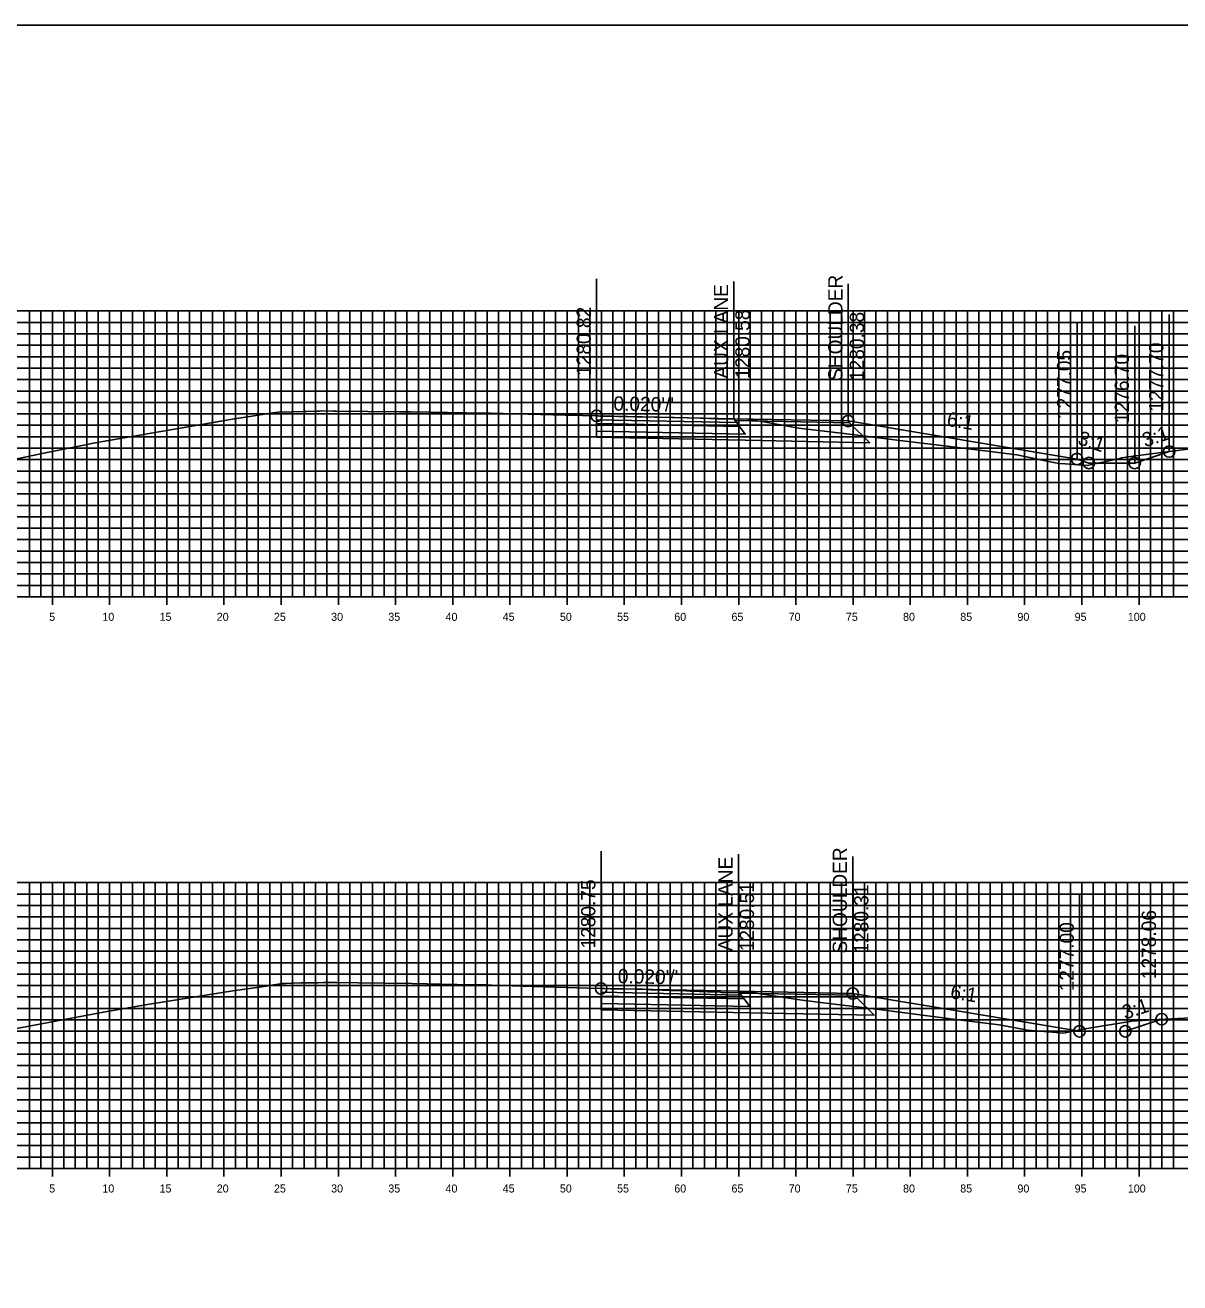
# Model space of a CAD drawing. Extents: x 674939 to 678919, y 750652 to 765176.
# Drawn here: x 678751.2 to 678852.1, y 762996.3 to 763106.3 of the extents above; entities that cross this region are included whole.
import ezdxf

# ---------------------------------------------------------------- set-up
doc = ezdxf.new("R2010")
doc.units = 0
for name, color, linetype in [('R_Alt Surface', 7, 'Continuous'), ('R_Axis', 7, 'Continuous'), ('R_Axis Annot', 7, 'Continuous'), ('R_Exist Surface', 7, 'Continuous'), ('R_Fin Surface', 7, 'Continuous'), ('R_Grid', 7, 'Continuous'), ('R_No Plot', 7, 'Continuous'), ('R_Xsect Elev', 7, 'Continuous'), ('R_Xsect Slope', 7, 'Continuous')]:
    doc.layers.add(name, color=color, linetype=linetype)

msp = doc.modelspace()

# ---------------------------------------------------------------- linework, layer by layer
for points in [[(678823.11, 763071.67), (678843.11, 763068.34), (678844.15, 763067.99)], [(678844.15, 763067.99), (678848.15, 763067.99), (678851.16, 763068.99)], [(678823.5, 763021.59), (678843.33, 763018.29)], [(678843.33, 763018.29), (678847.33, 763018.29), (678850.51, 763019.35)]]:
    msp.add_lwpolyline(points)
at = {"layer": 'R_Alt Surface'}
for points in [[(678801.11, 763071.78), (678801.11, 763071.45), (678813.61, 763071.19), (678813.36, 763071.53)], [(678801.11, 763071.45), (678801.11, 763070.79), (678814.11, 763070.52), (678813.61, 763071.19)], [(678801.5, 763021.7), (678801.5, 763021.37), (678814, 763021.12), (678813.75, 763021.45)], [(678801.5, 763021.37), (678801.5, 763020.71), (678814.5, 763020.45), (678814, 763021.12)]]:
    msp.add_lwpolyline(points, close=True, dxfattribs=at)
for points in [[(678801.11, 763070.79), (678801.11, 763070.25), (678814.11, 763069.98), (678824.99, 763069.76), (678823.23, 763071.51)], [(678801.5, 763020.71), (678801.5, 763020.17), (678814.5, 763019.91), (678825.37, 763019.69), (678823.62, 763021.44)]]:
    msp.add_lwpolyline(points, dxfattribs=at)
at = {"layer": 'R_Axis'}
for p, q in [((678753.53, 763055.59), (678753.53, 763056.99)), ((678758.53, 763055.59), (678758.53, 763056.99)), ((678763.53, 763055.59), (678763.53, 763056.99)), ((678768.53, 763055.59), (678768.53, 763056.99)), ((678773.53, 763055.59), (678773.53, 763056.99)), ((678778.53, 763055.59), (678778.53, 763056.99)), ((678783.53, 763055.59), (678783.53, 763056.99)), ((678788.53, 763055.59), (678788.53, 763056.99)), ((678793.53, 763055.59), (678793.53, 763056.99)), ((678798.53, 763055.59), (678798.53, 763056.99)), ((678803.53, 763055.59), (678803.53, 763056.99)), ((678808.53, 763055.59), (678808.53, 763056.99)), ((678813.53, 763055.59), (678813.53, 763056.99)), ((678818.53, 763055.59), (678818.53, 763056.99)), ((678823.53, 763055.59), (678823.53, 763056.99)), ((678828.53, 763055.59), (678828.53, 763056.99)), ((678833.53, 763055.59), (678833.53, 763056.99)), ((678838.53, 763055.59), (678838.53, 763056.99)), ((678843.53, 763055.59), (678843.53, 763056.99)), ((678848.53, 763055.59), (678848.53, 763056.99)), ((678598.53, 763056.29), (678898.53, 763056.29)), ((678598.53, 763006.29), (678898.53, 763006.29)), ((678753.53, 763005.59), (678753.53, 763006.99)), ((678758.53, 763005.59), (678758.53, 763006.99)), ((678763.53, 763005.59), (678763.53, 763006.99)), ((678768.53, 763005.59), (678768.53, 763006.99)), ((678773.53, 763005.59), (678773.53, 763006.99)), ((678778.53, 763005.59), (678778.53, 763006.99)), ((678783.53, 763005.59), (678783.53, 763006.99)), ((678788.53, 763005.59), (678788.53, 763006.99)), ((678793.53, 763005.59), (678793.53, 763006.99)), ((678798.53, 763005.59), (678798.53, 763006.99)), ((678803.53, 763005.59), (678803.53, 763006.99)), ((678808.53, 763005.59), (678808.53, 763006.99)), ((678813.53, 763005.59), (678813.53, 763006.99)), ((678818.53, 763005.59), (678818.53, 763006.99)), ((678823.53, 763005.59), (678823.53, 763006.99)), ((678828.53, 763005.59), (678828.53, 763006.99)), ((678833.53, 763005.59), (678833.53, 763006.99)), ((678838.53, 763005.59), (678838.53, 763006.99)), ((678843.53, 763005.59), (678843.53, 763006.99)), ((678848.53, 763005.59), (678848.53, 763006.99))]:
    msp.add_line(p, q, dxfattribs=at)
at = {"layer": 'R_Exist Surface'}
for points in [[(678750.02, 763068.28), (678752.94, 763068.88), (678756.58, 763069.62), (678756.95, 763069.69), (678757.76, 763069.84), (678769.29, 763071.84), (678772.84, 763072.39), (678773.04, 763072.42), (678773.26, 763072.45), (678773.29, 763072.45), (678775.59, 763072.51), (678775.71, 763072.51), (678776.67, 763072.52), (678776.87, 763072.54), (678776.88, 763072.54), (678777.06, 763072.56), (678777.1, 763072.56), (678778.06, 763072.54), (678778.33, 763072.54), (678783.89, 763072.48), (678784.85, 763072.46), (678791.34, 763072.35), (678791.86, 763072.34), (678798.35, 763072.18), (678798.6, 763072.18), (678801.11, 763072.11), (678801.26, 763072.11), (678801.35, 763072.1), (678803.06, 763072.07), (678803.14, 763072.07), (678807.7, 763071.98), (678807.8, 763071.98), (678807.9, 763071.98), (678810.18, 763071.92), (678810.25, 763071.92), (678810.32, 763071.92), (678811.65, 763071.86), (678811.68, 763071.86), (678811.71, 763071.86), (678812.15, 763071.85), (678814.36, 763071.83), (678815.74, 763071.58), (678818.79, 763071.04), (678822.99, 763070.53), (678827.38, 763069.98), (678831.75, 763069.46), (678837.85, 763068.71), (678840.75, 763068.11), (678841.51, 763067.96), (678842.06, 763067.93), (678844.01, 763067.77), (678846.84, 763068.4), (678846.99, 763068.44), (678848.01, 763068.58), (678854.15, 763069.39)], [(678750.4, 763018.53), (678757.99, 763019.97), (678761.67, 763020.61), (678769.32, 763021.84), (678772.06, 763022.22), (678773.07, 763022.39), (678773.13, 763022.39), (678773.16, 763022.39), (678773.44, 763022.45), (678773.61, 763022.48), (678773.96, 763022.48), (678775.24, 763022.52), (678775.36, 763022.52), (678775.53, 763022.52), (678776.38, 763022.53), (678776.76, 763022.54), (678777.26, 763022.55), (678777.35, 763022.56), (678777.56, 763022.56), (678778.41, 763022.56), (678780.26, 763022.54), (678784.95, 763022.48), (678788.93, 763022.39), (678791.42, 763022.34), (678791.94, 763022.32), (678792.81, 763022.3), (678800.3, 763022.07), (678801.5, 763022.03), (678801.82, 763022.02), (678802.3, 763022.01), (678803.3, 763022), (678803.59, 763022), (678805.15, 763021.96), (678805.85, 763021.93), (678806.84, 763021.88), (678807.48, 763021.86), (678808.9, 763021.83), (678809.3, 763021.81), (678810.87, 763021.73), (678811.33, 763021.73), (678811.9, 763021.7), (678812.02, 763021.68), (678812.15, 763021.65), (678814.57, 763021.69), (678814.64, 763021.69), (678814.68, 763021.69), (678818.89, 763021.03), (678820.46, 763020.83), (678826.28, 763020.14), (678832.04, 763019.39), (678836.3, 763018.85), (678837.89, 763018.55), (678838.79, 763018.38), (678841.31, 763018.18), (678841.92, 763018.14), (678843.97, 763018.53), (678847.93, 763019.18), (678849.68, 763019.3), (678853.65, 763019.51)]]:
    msp.add_lwpolyline(points, dxfattribs=at)
at = {"layer": 'R_Fin Surface'}
for points in [[(678823.11, 763071.67), (678813.11, 763071.87), (678801.11, 763072.11)], [(678801.11, 763072.11), (678813.11, 763071.87), (678823.11, 763071.67), (678843.11, 763068.34), (678844.15, 763067.99), (678848.15, 763067.99), (678851.16, 763068.99)], [(678823.11, 763071.67), (678823.11, 763071.67)], [(678823.5, 763021.59), (678813.5, 763021.79), (678801.5, 763022.03)], [(678801.5, 763022.03), (678813.5, 763021.79), (678823.5, 763021.59), (678843.33, 763018.29), (678847.33, 763018.29), (678850.51, 763019.35)], [(678823.5, 763021.59), (678823.5, 763021.59)]]:
    msp.add_lwpolyline(points, dxfattribs=at)
for points in [[(678801.11, 763072.11), (678801.11, 763071.78), (678813.36, 763071.53), (678813.11, 763071.87)], [(678813.11, 763071.87), (678823.11, 763071.67), (678823.23, 763071.51), (678813.23, 763071.71)], [(678801.5, 763022.03), (678801.5, 763021.7), (678813.75, 763021.45), (678813.5, 763021.79)], [(678813.5, 763021.79), (678823.5, 763021.59), (678823.62, 763021.44), (678813.61, 763021.63)]]:
    msp.add_lwpolyline(points, close=True, dxfattribs=at)
at = {"layer": 'R_Grid'}
for p, q in [((678598.53, 763081.29), (678898.53, 763081.29)), ((678751.53, 763056.29), (678751.53, 763081.29)), ((678752.53, 763056.29), (678752.53, 763081.29)), ((678753.53, 763056.29), (678753.53, 763081.29)), ((678754.53, 763056.29), (678754.53, 763081.29)), ((678755.53, 763056.29), (678755.53, 763081.29)), ((678756.53, 763056.29), (678756.53, 763081.29)), ((678757.53, 763056.29), (678757.53, 763081.29)), ((678758.53, 763056.29), (678758.53, 763081.29)), ((678759.53, 763056.29), (678759.53, 763081.29)), ((678760.53, 763056.29), (678760.53, 763081.29)), ((678761.53, 763056.29), (678761.53, 763081.29)), ((678762.53, 763056.29), (678762.53, 763081.29)), ((678763.53, 763056.29), (678763.53, 763081.29)), ((678764.53, 763056.29), (678764.53, 763081.29)), ((678765.53, 763056.29), (678765.53, 763081.29)), ((678766.53, 763056.29), (678766.53, 763081.29)), ((678767.53, 763056.29), (678767.53, 763081.29)), ((678768.53, 763056.29), (678768.53, 763081.29)), ((678769.53, 763056.29), (678769.53, 763081.29)), ((678770.53, 763056.29), (678770.53, 763081.29)), ((678771.53, 763056.29), (678771.53, 763081.29)), ((678772.53, 763056.29), (678772.53, 763081.29)), ((678773.53, 763056.29), (678773.53, 763081.29)), ((678774.53, 763056.29), (678774.53, 763081.29)), ((678775.53, 763056.29), (678775.53, 763081.29)), ((678776.53, 763056.29), (678776.53, 763081.29)), ((678777.53, 763056.29), (678777.53, 763081.29)), ((678778.53, 763056.29), (678778.53, 763081.29)), ((678779.53, 763056.29), (678779.53, 763081.29)), ((678780.53, 763056.29), (678780.53, 763081.29)), ((678781.53, 763056.29), (678781.53, 763081.29)), ((678782.53, 763056.29), (678782.53, 763081.29)), ((678783.53, 763056.29), (678783.53, 763081.29)), ((678784.53, 763056.29), (678784.53, 763081.29)), ((678785.53, 763056.29), (678785.53, 763081.29)), ((678786.53, 763056.29), (678786.53, 763081.29)), ((678787.53, 763056.29), (678787.53, 763081.29)), ((678788.53, 763056.29), (678788.53, 763081.29)), ((678789.53, 763056.29), (678789.53, 763081.29)), ((678790.53, 763056.29), (678790.53, 763081.29)), ((678791.53, 763056.29), (678791.53, 763081.29)), ((678792.53, 763056.29), (678792.53, 763081.29)), ((678793.53, 763056.29), (678793.53, 763081.29)), ((678794.53, 763056.29), (678794.53, 763081.29)), ((678795.53, 763056.29), (678795.53, 763081.29)), ((678796.53, 763056.29), (678796.53, 763081.29)), ((678797.53, 763056.29), (678797.53, 763081.29)), ((678798.53, 763056.29), (678798.53, 763081.29)), ((678799.53, 763056.29), (678799.53, 763081.29)), ((678800.53, 763056.29), (678800.53, 763081.29)), ((678801.53, 763056.29), (678801.53, 763081.29)), ((678802.53, 763056.29), (678802.53, 763081.29)), ((678803.53, 763056.29), (678803.53, 763081.29)), ((678804.53, 763056.29), (678804.53, 763081.29)), ((678805.53, 763056.29), (678805.53, 763081.29)), ((678806.53, 763056.29), (678806.53, 763081.29)), ((678807.53, 763056.29), (678807.53, 763081.29)), ((678808.53, 763056.29), (678808.53, 763081.29)), ((678809.53, 763056.29), (678809.53, 763081.29)), ((678810.53, 763056.29), (678810.53, 763081.29)), ((678811.53, 763056.29), (678811.53, 763081.29)), ((678812.53, 763056.29), (678812.53, 763081.29)), ((678813.53, 763056.29), (678813.53, 763081.29)), ((678814.53, 763056.29), (678814.53, 763081.29)), ((678815.53, 763056.29), (678815.53, 763081.29)), ((678816.53, 763056.29), (678816.53, 763081.29)), ((678817.53, 763056.29), (678817.53, 763081.29)), ((678818.53, 763056.29), (678818.53, 763081.29)), ((678819.53, 763056.29), (678819.53, 763081.29)), ((678820.53, 763056.29), (678820.53, 763081.29)), ((678821.53, 763056.29), (678821.53, 763081.29)), ((678822.53, 763056.29), (678822.53, 763081.29)), ((678823.53, 763056.29), (678823.53, 763081.29)), ((678824.53, 763056.29), (678824.53, 763081.29)), ((678825.53, 763056.29), (678825.53, 763081.29)), ((678826.53, 763056.29), (678826.53, 763081.29)), ((678827.53, 763056.29), (678827.53, 763081.29)), ((678828.53, 763056.29), (678828.53, 763081.29)), ((678829.53, 763056.29), (678829.53, 763081.29)), ((678830.53, 763056.29), (678830.53, 763081.29)), ((678831.53, 763056.29), (678831.53, 763081.29)), ((678832.53, 763056.29), (678832.53, 763081.29)), ((678833.53, 763056.29), (678833.53, 763081.29)), ((678834.53, 763056.29), (678834.53, 763081.29)), ((678835.53, 763056.29), (678835.53, 763081.29)), ((678836.53, 763056.29), (678836.53, 763081.29)), ((678837.53, 763056.29), (678837.53, 763081.29)), ((678838.53, 763056.29), (678838.53, 763081.29)), ((678839.53, 763056.29), (678839.53, 763081.29)), ((678840.53, 763056.29), (678840.53, 763081.29)), ((678841.53, 763056.29), (678841.53, 763081.29)), ((678842.53, 763056.29), (678842.53, 763081.29)), ((678843.53, 763056.29), (678843.53, 763081.29)), ((678844.53, 763056.29), (678844.53, 763081.29)), ((678845.53, 763056.29), (678845.53, 763081.29)), ((678846.53, 763056.29), (678846.53, 763081.29)), ((678847.53, 763056.29), (678847.53, 763081.29)), ((678848.53, 763056.29), (678848.53, 763081.29)), ((678849.53, 763056.29), (678849.53, 763081.29)), ((678850.53, 763056.29), (678850.53, 763081.29)), ((678851.53, 763056.29), (678851.53, 763081.29)), ((678598.53, 763080.29), (678898.53, 763080.29)), ((678598.53, 763079.29), (678898.53, 763079.29)), ((678598.53, 763078.29), (678898.53, 763078.29)), ((678598.53, 763077.29), (678898.53, 763077.29)), ((678598.53, 763076.29), (678898.53, 763076.29)), ((678598.53, 763075.29), (678898.53, 763075.29)), ((678598.53, 763074.29), (678898.53, 763074.29)), ((678598.53, 763073.29), (678898.53, 763073.29)), ((678598.53, 763072.29), (678898.53, 763072.29)), ((678598.53, 763071.29), (678898.53, 763071.29)), ((678598.53, 763070.29), (678898.53, 763070.29)), ((678598.53, 763069.29), (678898.53, 763069.29)), ((678598.53, 763068.29), (678898.53, 763068.29)), ((678598.53, 763067.29), (678898.53, 763067.29)), ((678598.53, 763066.29), (678898.53, 763066.29)), ((678598.53, 763065.29), (678898.53, 763065.29)), ((678598.53, 763064.29), (678898.53, 763064.29)), ((678598.53, 763063.29), (678898.53, 763063.29)), ((678598.53, 763062.29), (678898.53, 763062.29)), ((678598.53, 763061.29), (678898.53, 763061.29)), ((678598.53, 763060.29), (678898.53, 763060.29)), ((678598.53, 763059.29), (678898.53, 763059.29)), ((678598.53, 763058.29), (678898.53, 763058.29)), ((678598.53, 763057.29), (678898.53, 763057.29)), ((678598.53, 763056.29), (678898.53, 763056.29)), ((678598.53, 763031.29), (678898.53, 763031.29)), ((678751.53, 763006.29), (678751.53, 763031.29)), ((678752.53, 763006.29), (678752.53, 763031.29)), ((678753.53, 763006.29), (678753.53, 763031.29)), ((678754.53, 763006.29), (678754.53, 763031.29)), ((678755.53, 763006.29), (678755.53, 763031.29)), ((678756.53, 763006.29), (678756.53, 763031.29)), ((678757.53, 763006.29), (678757.53, 763031.29)), ((678758.53, 763006.29), (678758.53, 763031.29)), ((678759.53, 763006.29), (678759.53, 763031.29)), ((678760.53, 763006.29), (678760.53, 763031.29)), ((678761.53, 763006.29), (678761.53, 763031.29)), ((678762.53, 763006.29), (678762.53, 763031.29)), ((678763.53, 763006.29), (678763.53, 763031.29)), ((678764.53, 763006.29), (678764.53, 763031.29)), ((678765.53, 763006.29), (678765.53, 763031.29)), ((678766.53, 763006.29), (678766.53, 763031.29)), ((678767.53, 763006.29), (678767.53, 763031.29)), ((678768.53, 763006.29), (678768.53, 763031.29)), ((678769.53, 763006.29), (678769.53, 763031.29)), ((678770.53, 763006.29), (678770.53, 763031.29)), ((678771.53, 763006.29), (678771.53, 763031.29)), ((678772.53, 763006.29), (678772.53, 763031.29)), ((678773.53, 763006.29), (678773.53, 763031.29)), ((678774.53, 763006.29), (678774.53, 763031.29)), ((678775.53, 763006.29), (678775.53, 763031.29)), ((678776.53, 763006.29), (678776.53, 763031.29)), ((678777.53, 763006.29), (678777.53, 763031.29)), ((678778.53, 763006.29), (678778.53, 763031.29)), ((678779.53, 763006.29), (678779.53, 763031.29)), ((678780.53, 763006.29), (678780.53, 763031.29)), ((678781.53, 763006.29), (678781.53, 763031.29)), ((678782.53, 763006.29), (678782.53, 763031.29)), ((678783.53, 763006.29), (678783.53, 763031.29)), ((678784.53, 763006.29), (678784.53, 763031.29)), ((678785.53, 763006.29), (678785.53, 763031.29)), ((678786.53, 763006.29), (678786.53, 763031.29)), ((678787.53, 763006.29), (678787.53, 763031.29)), ((678788.53, 763006.29), (678788.53, 763031.29)), ((678789.53, 763006.29), (678789.53, 763031.29)), ((678790.53, 763006.29), (678790.53, 763031.29)), ((678791.53, 763006.29), (678791.53, 763031.29)), ((678792.53, 763006.29), (678792.53, 763031.29)), ((678793.53, 763006.29), (678793.53, 763031.29)), ((678794.53, 763006.29), (678794.53, 763031.29)), ((678795.53, 763006.29), (678795.53, 763031.29)), ((678796.53, 763006.29), (678796.53, 763031.29)), ((678797.53, 763006.29), (678797.53, 763031.29)), ((678798.53, 763006.29), (678798.53, 763031.29)), ((678799.53, 763006.29), (678799.53, 763031.29)), ((678800.53, 763006.29), (678800.53, 763031.29)), ((678801.53, 763006.29), (678801.53, 763031.29)), ((678802.53, 763006.29), (678802.53, 763031.29)), ((678803.53, 763006.29), (678803.53, 763031.29)), ((678804.53, 763006.29), (678804.53, 763031.29)), ((678805.53, 763006.29), (678805.53, 763031.29)), ((678806.53, 763006.29), (678806.53, 763031.29)), ((678807.53, 763006.29), (678807.53, 763031.29)), ((678808.53, 763006.29), (678808.53, 763031.29)), ((678809.53, 763006.29), (678809.53, 763031.29)), ((678810.53, 763006.29), (678810.53, 763031.29)), ((678811.53, 763006.29), (678811.53, 763031.29)), ((678812.53, 763006.29), (678812.53, 763031.29)), ((678813.53, 763006.29), (678813.53, 763031.29)), ((678814.53, 763006.29), (678814.53, 763031.29)), ((678815.53, 763006.29), (678815.53, 763031.29)), ((678816.53, 763006.29), (678816.53, 763031.29)), ((678817.53, 763006.29), (678817.53, 763031.29)), ((678818.53, 763006.29), (678818.53, 763031.29)), ((678819.53, 763006.29), (678819.53, 763031.29)), ((678820.53, 763006.29), (678820.53, 763031.29)), ((678821.53, 763006.29), (678821.53, 763031.29)), ((678822.53, 763006.29), (678822.53, 763031.29)), ((678823.53, 763006.29), (678823.53, 763031.29)), ((678824.53, 763006.29), (678824.53, 763031.29)), ((678825.53, 763006.29), (678825.53, 763031.29)), ((678826.53, 763006.29), (678826.53, 763031.29)), ((678827.53, 763006.29), (678827.53, 763031.29)), ((678828.53, 763006.29), (678828.53, 763031.29)), ((678829.53, 763006.29), (678829.53, 763031.29)), ((678830.53, 763006.29), (678830.53, 763031.29)), ((678831.53, 763006.29), (678831.53, 763031.29)), ((678832.53, 763006.29), (678832.53, 763031.29)), ((678833.53, 763006.29), (678833.53, 763031.29)), ((678834.53, 763006.29), (678834.53, 763031.29)), ((678835.53, 763006.29), (678835.53, 763031.29)), ((678836.53, 763006.29), (678836.53, 763031.29)), ((678837.53, 763006.29), (678837.53, 763031.29)), ((678838.53, 763006.29), (678838.53, 763031.29)), ((678839.53, 763006.29), (678839.53, 763031.29)), ((678840.53, 763006.29), (678840.53, 763031.29)), ((678841.53, 763006.29), (678841.53, 763031.29)), ((678842.53, 763006.29), (678842.53, 763031.29)), ((678843.53, 763006.29), (678843.53, 763031.29)), ((678844.53, 763006.29), (678844.53, 763031.29)), ((678845.53, 763006.29), (678845.53, 763031.29)), ((678846.53, 763006.29), (678846.53, 763031.29)), ((678847.53, 763006.29), (678847.53, 763031.29)), ((678848.53, 763006.29), (678848.53, 763031.29)), ((678849.53, 763006.29), (678849.53, 763031.29)), ((678850.53, 763006.29), (678850.53, 763031.29)), ((678851.53, 763006.29), (678851.53, 763031.29)), ((678598.53, 763030.29), (678898.53, 763030.29)), ((678598.53, 763029.29), (678898.53, 763029.29)), ((678598.53, 763028.29), (678898.53, 763028.29)), ((678598.53, 763027.29), (678898.53, 763027.29)), ((678598.53, 763026.29), (678898.53, 763026.29)), ((678598.53, 763025.29), (678898.53, 763025.29)), ((678598.53, 763024.29), (678898.53, 763024.29)), ((678598.53, 763023.29), (678898.53, 763023.29)), ((678598.53, 763022.29), (678898.53, 763022.29)), ((678598.53, 763021.29), (678898.53, 763021.29)), ((678598.53, 763020.29), (678898.53, 763020.29)), ((678598.53, 763019.29), (678898.53, 763019.29)), ((678598.53, 763018.29), (678898.53, 763018.29)), ((678598.53, 763017.29), (678898.53, 763017.29)), ((678598.53, 763016.29), (678898.53, 763016.29)), ((678598.53, 763015.29), (678898.53, 763015.29)), ((678598.53, 763014.29), (678898.53, 763014.29)), ((678598.53, 763013.29), (678898.53, 763013.29)), ((678598.53, 763012.29), (678898.53, 763012.29)), ((678598.53, 763011.29), (678898.53, 763011.29)), ((678598.53, 763010.29), (678898.53, 763010.29)), ((678598.53, 763009.29), (678898.53, 763009.29)), ((678598.53, 763008.29), (678898.53, 763008.29)), ((678598.53, 763007.29), (678898.53, 763007.29)), ((678598.53, 763006.29), (678898.53, 763006.29))]:
    msp.add_line(p, q, dxfattribs=at)
at = {"layer": 'R_No Plot'}
msp.add_lwpolyline([(678578.53, 762886.29), (678918.53, 762886.29), (678918.53, 763106.29), (678578.53, 763106.29)], close=True, dxfattribs=at)
for centre in [(678801.11, 763072.11), (678823.11, 763071.67), (678851.16, 763068.99), (678843.11, 763068.34), (678844.15, 763067.99), (678848.15, 763067.99), (678801.5, 763022.03), (678823.5, 763021.59), (678850.51, 763019.35), (678843.33, 763018.29), (678847.33, 763018.29)]:
    msp.add_circle(centre, 0.5, dxfattribs=at)
at = {"layer": 'R_Xsect Elev'}
for p, q in [((678801.11, 763072.11), (678801.11, 763084.11)), ((678813.11, 763071.87), (678813.11, 763083.87)), ((678823.11, 763071.67), (678823.11, 763083.67)), ((678843.11, 763068.34), (678843.11, 763080.34)), ((678848.15, 763067.99), (678848.15, 763079.99)), ((678851.16, 763068.99), (678851.16, 763080.99)), ((678801.5, 763022.03), (678801.5, 763034.03)), ((678813.5, 763021.79), (678813.5, 763033.79)), ((678823.5, 763021.59), (678823.5, 763033.59)), ((678850.51, 763019.35), (678850.51, 763031.35)), ((678843.33, 763018.29), (678843.33, 763030.29))]:
    msp.add_line(p, q, dxfattribs=at)

# ---------------------------------------------------------------- texts
at = {"layer": 'R_Axis Annot'}
for s, p in [('5', (678753.25, 763054.19)), ('10', (678757.9, 763054.19)), ('15', (678762.9, 763054.19)), ('20', (678767.9, 763054.19)), ('25', (678772.9, 763054.19)), ('30', (678777.9, 763054.19)), ('35', (678782.9, 763054.19)), ('40', (678787.9, 763054.19)), ('45', (678792.9, 763054.19)), ('50', (678797.9, 763054.19)), ('55', (678802.9, 763054.19)), ('60', (678807.9, 763054.19)), ('65', (678812.9, 763054.19)), ('70', (678817.9, 763054.19)), ('75', (678822.9, 763054.19)), ('80', (678827.9, 763054.19)), ('85', (678832.9, 763054.19)), ('90', (678837.9, 763054.19)), ('95', (678842.9, 763054.19)), ('100', (678847.55, 763054.19)), ('5', (678753.25, 763004.19)), ('10', (678757.9, 763004.19)), ('15', (678762.9, 763004.19)), ('20', (678767.9, 763004.19)), ('25', (678772.9, 763004.19)), ('30', (678777.9, 763004.19)), ('35', (678782.9, 763004.19)), ('40', (678787.9, 763004.19)), ('45', (678792.9, 763004.19)), ('50', (678797.9, 763004.19)), ('55', (678802.9, 763004.19)), ('60', (678807.9, 763004.19)), ('65', (678812.9, 763004.19)), ('70', (678817.9, 763004.19)), ('75', (678822.9, 763004.19)), ('80', (678827.9, 763004.19)), ('85', (678832.9, 763004.19)), ('90', (678837.9, 763004.19)), ('95', (678842.9, 763004.19)), ('100', (678847.55, 763004.19))]:
    msp.add_text(s, height=0.7, dxfattribs=at).set_placement(p)
at = {"layer": 'R_Xsect Elev'}
for s, p in [('SHOULDER', (678822.61, 763075.17)), ('AUX LANE', (678812.61, 763075.37)), ('1280.82', (678800.61, 763075.61)), ('1280.58', (678814.49, 763075.37)), ('1280.38', (678824.49, 763075.17)), ('1277.05', (678842.61, 763071.84)), ('1277.70', (678850.66, 763072.49)), ('1276.70', (678847.65, 763071.49)), ('SHOULDER', (678823, 763025.09)), ('AUX LANE', (678813, 763025.29)), ('1280.75', (678801, 763025.53)), ('1280.51', (678814.87, 763025.29)), ('1280.31', (678824.87, 763025.09)), ('1278.06', (678850.01, 763022.85)), ('1277.00', (678842.83, 763021.79))]:
    msp.add_text(s, height=1.25, rotation=90, dxfattribs=at).set_placement(p)
at = {"layer": 'R_Xsect Slope'}
for s, rotation, p in [("0.020'/'", 358.8542, (678802.57, 763072.58)), ('6:1', 350.5377, (678831.67, 763071.25)), ('3:1', 18.4349, (678849.06, 763069.36)), ('3:1', 341.5651, (678843.09, 763069.66)), ("0.020'/'", 358.8542, (678802.95, 763022.5)), ('6:1', 350.5377, (678831.97, 763021.19)), ('3:1', 18.4349, (678847.3, 763019.3))]:
    msp.add_text(s, height=1.25, rotation=rotation, dxfattribs=at).set_placement(p)

doc.saveas('drawing.dxf')
